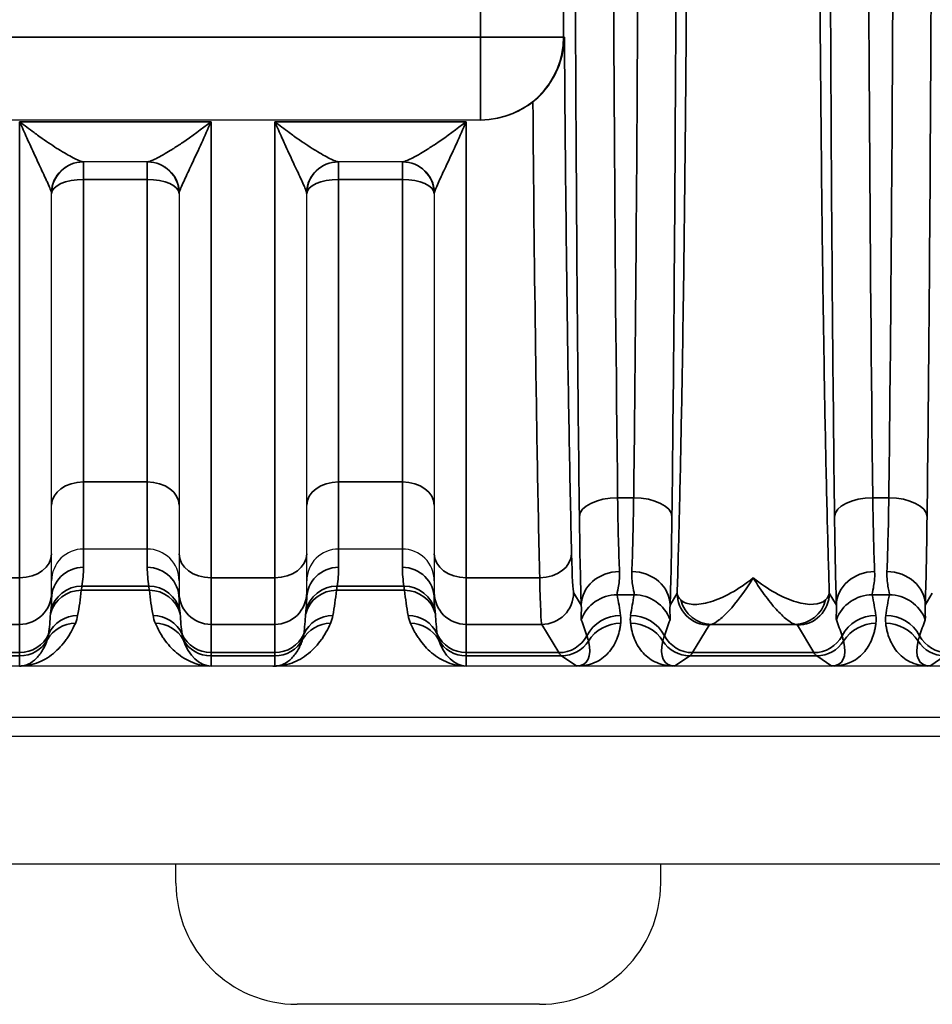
# Model space of a CAD drawing. Header units: millimetres. Extents: x 399 to 6233, y -1870 to 1602.
# Tile 679 of 711: x 6010 to 6024, y 309 to 324. Entities that reach past the tile are written whole.
import ezdxf

# ---------------------------------------------------------------- set-up
doc = ezdxf.new("R2010")
doc.units = ezdxf.units.MM
doc.layers.add('可見 (ISO)', color=7, linetype='Continuous', lineweight=25)
doc.layers.add('窄部可見 (ISO)', color=7, linetype='Continuous', lineweight=35)

msp = doc.modelspace()

# ---------------------------------------------------------------- linework, layer by layer
at = {"layer": '可見 (ISO)'}
for p, q in [((6016.875, 322.709), (6005.421, 322.709)), ((6016.887, 322.709), (6016.875, 322.709)), ((6011.654, 322.053), (6010.642, 322.053)), ((6015.654, 322.053), (6014.642, 322.053)), ((6010.148, 315.914), (6010.148, 321.553)), ((6012.148, 321.553), (6012.148, 315.914)), ((6014.148, 315.914), (6014.148, 321.553)), ((6016.148, 321.553), (6016.148, 315.914)), ((6011.648, 315.987), (6010.648, 315.987)), ((6015.648, 315.987), (6014.648, 315.987)), ((6010.148, 315.306), (6010.148, 315.914)), ((6012.148, 315.914), (6012.148, 315.306)), ((6014.148, 315.306), (6014.148, 315.914)), ((6016.148, 315.914), (6016.148, 315.306)), ((6010.148, 315.306), (6010.148, 315.204)), ((6012.148, 315.204), (6012.148, 315.306)), ((6014.148, 315.306), (6014.148, 315.204)), ((6016.148, 315.204), (6016.148, 315.306)), ((6087.648, 314.153), (5983.148, 314.153)), ((5983.148, 313.353), (6087.648, 313.353)), ((5978.898, 313.053), (6091.898, 313.053)), ((5963.898, 311.053), (6058.898, 311.053)), ((6012.098, 310.753), (6012.098, 311.053)), ((6019.698, 310.753), (6019.698, 311.053)), ((6017.798, 308.853), (6013.998, 308.853))]:
    msp.add_line(p, q, dxfattribs=at)
for centre, radius, start, end in [((6010.648, 321.553), 0.5, 90, 180), ((6011.648, 321.553), 0.5, 0, 90), ((6014.648, 321.553), 0.5, 90, 180), ((6015.648, 321.553), 0.5, 0, 90), ((6014.733, 319.053), 3, 104.5681, 104.5686), ((6014.733, 319.053), 3, 60.9639, 60.9657), ((6013.998, 310.753), 1.9, 180, 270), ((6017.798, 310.753), 1.9, 270, 0)]:
    msp.add_arc(centre, radius, start, end, dxfattribs=at)
msp.add_ellipse((6013.616, 314.154), major_axis=(-0.0441, 0), ratio=0.011497, start_param=1.582178, end_param=2.38876, dxfattribs=at)
for points, knots in [([(6017.695, 322.992), (6017.764, 323.047), (6017.829, 323.111), (6017.956, 323.265), (6018.014, 323.356), (6018.103, 323.542), (6018.135, 323.635), (6018.177, 323.82), (6018.187, 323.912), (6018.188, 324.005), (6018.188, 324.007), (6018.188, 324.009)], [0.0000025, 0.0000025, 0.0000025, 0.0000025, 0.0273791, 0.0273791, 0.0597, 0.0597, 0.089653, 0.089653, 0.1184213, 0.1184213, 0.1189519, 0.1189519, 0.1189519, 0.1189519]), ([(6017.695, 322.992), (6017.602, 322.918), (6017.495, 322.853), (6017.222, 322.741), (6017.05, 322.709), (6016.887, 322.709)], [-0.48595409, -0.48595409, -0.48595409, -0.48595409, -0.45043413, -0.45043413, -0.40161512, -0.40161512, -0.40161512, -0.40161512]), ([(6010.648, 315.987), (6010.516, 315.987), (6010.387, 315.933), (6010.295, 315.841), (6010.203, 315.749), (6010.148, 315.618), (6010.148, 315.488)], [0, 0, 0, 0, 0.0003907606, 0.0003907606, 0.0003907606, 0.0007815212, 0.0007815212, 0.0007815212, 0.0007815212]), ([(6012.148, 315.488), (6012.148, 315.619), (6012.094, 315.749), (6012.002, 315.841), (6011.91, 315.933), (6011.78, 315.987), (6011.648, 315.987)], [-0.0000151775, -0.0000151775, -0.0000151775, -0.0000151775, 0.0003793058, 0.0003793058, 0.0003793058, 0.0007737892, 0.0007737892, 0.0007737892, 0.0007737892]), ([(6014.648, 315.987), (6014.516, 315.987), (6014.387, 315.933), (6014.295, 315.841), (6014.203, 315.749), (6014.148, 315.618), (6014.148, 315.488)], [0, 0, 0, 0, 0.0003907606, 0.0003907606, 0.0003907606, 0.0007815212, 0.0007815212, 0.0007815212, 0.0007815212]), ([(6016.148, 315.488), (6016.148, 315.619), (6016.094, 315.749), (6016.002, 315.841), (6015.91, 315.933), (6015.78, 315.987), (6015.648, 315.987)], [-0.0000151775, -0.0000151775, -0.0000151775, -0.0000151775, 0.0003793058, 0.0003793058, 0.0003793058, 0.0007737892, 0.0007737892, 0.0007737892, 0.0007737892]), ([(6012.648, 314.153), (6012.645, 314.153), (6012.641, 314.153), (6012.636, 314.153), (6012.63, 314.153), (6012.623, 314.153), (6012.617, 314.153)], [-0.00000448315, -0.00000448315, -0.00000448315, -0.00000448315, 0.00000994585, 0.00000994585, 0.00000994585, 0.00003010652, 0.00003010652, 0.00003010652, 0.00003010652]), ([(6016.648, 314.153), (6016.645, 314.153), (6016.641, 314.153), (6016.636, 314.153), (6016.63, 314.153), (6016.623, 314.153), (6016.617, 314.153)], [-0.00000448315, -0.00000448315, -0.00000448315, -0.00000448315, 0.00000994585, 0.00000994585, 0.00000994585, 0.00003010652, 0.00003010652, 0.00003010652, 0.00003010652]), ([(6018.417, 314.153), (6018.41, 314.153), (6018.403, 314.153), (6018.397, 314.153), (6018.391, 314.153), (6018.386, 314.153), (6018.381, 314.153)], [0.00000000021, 0.00000000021, 0.00000000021, 0.00000000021, 0.00002113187, 0.00002113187, 0.00002113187, 0.0000394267, 0.0000394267, 0.0000394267, 0.0000394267]), ([(6019.915, 314.153), (6019.911, 314.153), (6019.906, 314.153), (6019.901, 314.153), (6019.894, 314.153), (6019.887, 314.153), (6019.879, 314.153)], [-0.00000491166, -0.00000491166, -0.00000491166, -0.00000491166, 0.00001268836, 0.00001268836, 0.00001268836, 0.00003478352, 0.00003478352, 0.00003478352, 0.00003478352]), ([(6022.417, 314.153), (6022.41, 314.153), (6022.403, 314.153), (6022.397, 314.153), (6022.391, 314.153), (6022.386, 314.153), (6022.381, 314.153)], [0.00000000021, 0.00000000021, 0.00000000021, 0.00000000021, 0.00002113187, 0.00002113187, 0.00002113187, 0.0000394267, 0.0000394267, 0.0000394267, 0.0000394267]), ([(6023.915, 314.153), (6023.911, 314.153), (6023.906, 314.153), (6023.901, 314.153), (6023.894, 314.153), (6023.887, 314.153), (6023.879, 314.153)], [-0.00000491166, -0.00000491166, -0.00000491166, -0.00000491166, 0.00001268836, 0.00001268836, 0.00001268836, 0.00003478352, 0.00003478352, 0.00003478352, 0.00003478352])]:
    msp.add_open_spline(points, degree=3, knots=knots, dxfattribs=at)
at = {"layer": '窄部可見 (ISO)'}
for p, q in [((6016.875, 324.009), (6016.875, 335.097)), ((6018.175, 335.097), (6018.175, 324.009)), ((6005.421, 324.009), (6016.875, 324.009)), ((6016.875, 322.709), (6016.875, 324.009)), ((6018.175, 324.009), (6016.875, 324.009)), ((6018.175, 324.009), (6018.188, 324.009)), ((6009.648, 322.682), (6009.648, 315.535)), ((6009.648, 322.682), (6012.648, 322.682)), ((6012.648, 315.535), (6012.648, 322.682)), ((6013.648, 322.682), (6013.648, 315.535)), ((6013.648, 322.682), (6016.648, 322.682)), ((6016.648, 315.535), (6016.648, 322.682)), ((6010.648, 321.777), (6010.648, 322.053)), ((6011.648, 321.777), (6011.648, 322.053)), ((6014.648, 322.053), (6014.648, 321.777)), ((6015.648, 322.053), (6015.648, 321.777)), ((6011.648, 321.777), (6010.648, 321.777)), ((6010.648, 317.038), (6010.648, 321.777)), ((6011.648, 321.777), (6011.648, 317.038)), ((6015.648, 321.777), (6014.648, 321.777)), ((6014.648, 317.038), (6014.648, 321.777)), ((6015.648, 321.777), (6015.648, 317.038)), ((6011.648, 317.038), (6010.648, 317.038)), ((6010.648, 315.987), (6010.648, 317.038)), ((6011.648, 317.038), (6011.648, 315.987)), ((6015.648, 317.038), (6014.648, 317.038)), ((6014.648, 315.987), (6014.648, 317.038)), ((6015.648, 317.038), (6015.648, 315.987)), ((6019.023, 316.791), (6019.274, 316.791)), ((6023.023, 316.791), (6023.274, 316.791)), ((6010.648, 315.987), (6010.648, 315.7)), ((6011.648, 315.7), (6011.648, 315.987)), ((6014.648, 315.987), (6014.648, 315.7)), ((6015.648, 315.7), (6015.648, 315.987)), ((6008.648, 315.535), (6009.648, 315.535)), ((6009.648, 315.535), (6009.648, 314.806)), ((6012.648, 315.535), (6013.648, 315.535)), ((6012.648, 314.806), (6012.648, 315.535)), ((6013.648, 315.535), (6013.648, 314.806)), ((6016.648, 315.535), (6017.801, 315.535)), ((6016.648, 314.806), (6016.648, 315.535)), ((6010.625, 315.405), (6011.672, 315.405)), ((6014.625, 315.405), (6015.672, 315.405)), ((6011.682, 315.341), (6010.615, 315.341)), ((6015.682, 315.341), (6014.615, 315.341)), ((6018.333, 315.306), (6018.452, 315.108)), ((6019.282, 315.269), (6019.014, 315.269)), ((6019.845, 315.108), (6019.956, 315.293)), ((6022.341, 315.293), (6022.452, 315.108)), ((6023.282, 315.269), (6023.014, 315.269)), ((6023.845, 315.108), (6023.956, 315.293)), ((6009.648, 314.806), (6008.648, 314.806)), ((6009.648, 314.363), (6009.648, 314.806)), ((6013.648, 314.806), (6012.648, 314.806)), ((6012.648, 314.806), (6012.648, 314.363)), ((6013.648, 314.363), (6013.648, 314.806)), ((6017.833, 314.806), (6016.648, 314.806)), ((6016.648, 314.806), (6016.648, 314.363)), ((6018.099, 314.363), (6017.833, 314.806)), ((6020.456, 314.794), (6020.198, 314.363)), ((6021.805, 314.806), (6020.492, 314.806)), ((6022.099, 314.363), (6021.841, 314.794)), ((6008.648, 314.363), (6009.648, 314.363)), ((6009.648, 314.312), (6008.648, 314.312)), ((6009.648, 314.363), (6009.648, 314.312)), ((6009.648, 314.153), (6009.648, 314.312)), ((6012.648, 314.363), (6013.648, 314.363)), ((6012.648, 314.312), (6012.648, 314.363)), ((6013.648, 314.312), (6012.648, 314.312)), ((6012.648, 314.312), (6012.648, 314.153)), ((6013.648, 314.363), (6013.648, 314.312)), ((6013.648, 314.153), (6013.648, 314.312)), ((6016.648, 314.363), (6018.099, 314.363)), ((6016.648, 314.312), (6016.648, 314.363)), ((6018.143, 314.312), (6016.648, 314.312)), ((6016.648, 314.312), (6016.648, 314.153)), ((6018.381, 314.153), (6018.143, 314.312)), ((6020.154, 314.312), (6019.915, 314.153)), ((6022.143, 314.312), (6020.154, 314.312)), ((6020.198, 314.363), (6022.099, 314.363)), ((6022.381, 314.153), (6022.143, 314.312)), ((6024.154, 314.312), (6023.915, 314.153))]:
    msp.add_line(p, q, dxfattribs=at)
for centre, major_axis, ratio, start_param, end_param in [((6019.508, 329.553), (0, -26), 0.02143, 4.712389, 5.225461), ((6023.508, 329.553), (0, -26), 0.02143, 4.712389, 5.225461), ((6016.875, 324.009), (0, -1.3), 0.999781, 0, 1.570796), ((6010.642, 321.553), (0, 0.5), 0.995128, 0, 1.522394), ((6011.654, 321.553), (0, 0.5), 0.995128, 4.760791, 6.283185), ((6014.642, 321.553), (0, 0.5), 0.995128, 0, 1.522394), ((6015.654, 321.553), (0, 0.5), 0.995128, 4.760791, 6.283185), ((6010.648, 321.553), (-0.5, 0), 0.448818, 4.712389, 6.283185), ((6011.648, 321.553), (0.5, 0), 0.448818, 0, 1.570796), ((6014.648, 321.553), (-0.5, 0), 0.448818, 4.712389, 6.283185), ((6015.648, 321.553), (0.5, 0), 0.448818, 0, 1.570796), ((6010.648, 316.676), (-0.5, 0), 0.722416, 4.712389, 6.283185), ((6011.648, 316.676), (0.5, 0), 0.722416, 0, 1.570796), ((6014.648, 316.676), (-0.5, 0), 0.722416, 4.712389, 6.283185), ((6015.648, 316.676), (0.5, 0), 0.722416, 0, 1.570796), ((6019.023, 316.496), (-0.6, -0.007), 0.49083, 4.706597, 6.259146), ((6019.078, 317.865), (0.007, -2.58), 0.02502, 5.141663, 5.756891), ((6019.218, 317.865), (-0.007, -2.58), 0.02502, 0.526295, 1.141522), ((6019.274, 316.496), (0.6, -0.007), 0.49083, 0.024039, 1.576589), ((6023.023, 316.496), (-0.6, -0.007), 0.49083, 4.706597, 6.259146), ((6023.078, 317.865), (0.007, -2.58), 0.02502, 5.141663, 5.756891), ((6023.218, 317.865), (-0.007, -2.58), 0.02502, 0.526295, 1.141522), ((6023.274, 316.496), (0.6, -0.007), 0.49083, 0.024039, 1.576589), ((6018.479, 317.785), (-0.007, 3.096), 0.02085, 2.000085, 2.615317), ((6019.818, 317.785), (0.007, 3.096), 0.02085, 3.667868, 4.283101), ((6022.479, 317.785), (-0.007, 3.096), 0.02085, 2.000085, 2.615317), ((6023.818, 317.785), (0.007, 3.096), 0.02085, 3.667868, 4.283101), ((6009.648, 315.914), (0.5, 0), 0.756436, 4.712389, 6.283185), ((6012.648, 315.914), (-0.5, 0), 0.756436, 0, 1.570796), ((6013.648, 315.914), (0.5, 0), 0.756436, 4.712389, 6.283185), ((6016.648, 315.914), (-0.5, 0), 0.756436, 0, 1.570796), ((6017.801, 315.914), (0.5, 0.012), 0.756341, 4.694068, 6.251166), ((6018.332, 317.415), (0.003, -2.11), 0.022449, 5.503973, 6.245732), ((6010.648, 315.204), (-0.5, 0), 0.991894, 4.712389, 6.283185), ((6010.143, 315.625), (-0.052, -0.974), 0.515671, 1.369912, 1.674524), ((6012.154, 315.625), (0.052, -0.974), 0.515671, 4.608661, 4.913273), ((6011.648, 315.204), (0.5, 0), 0.991894, 0, 1.570796), ((6014.648, 315.204), (-0.5, 0), 0.991894, 4.712389, 6.283185), ((6014.143, 315.625), (-0.052, -0.974), 0.515671, 1.369912, 1.674524), ((6016.154, 315.625), (0.052, -0.974), 0.515671, 4.608661, 4.913273), ((6015.648, 315.204), (0.5, 0), 0.991894, 0, 1.570796), ((6017.832, 317.337), (-0.003, 2.532), 0.018707, 2.362393, 3.10415), ((6019.052, 315.108), (-0.6, -0.023), 0.876399, 4.678969, 6.239685), ((6019.245, 315.108), (0.6, -0.023), 0.876399, 0.0435, 1.604216), ((6023.052, 315.108), (-0.6, -0.023), 0.876399, 4.678969, 6.239685), ((6023.245, 315.108), (0.6, -0.023), 0.876399, 0.0435, 1.604216), ((6010.625, 314.909), (-0.494, 0.079), 0.99169, 4.869348, 6.224987), ((6011.672, 314.909), (0.494, 0.079), 0.99169, 0.058198, 1.413837), ((6014.625, 314.909), (-0.494, 0.079), 0.99169, 4.869348, 6.224987), ((6015.672, 314.909), (0.494, 0.079), 0.99169, 0.058198, 1.413837), ((6009.648, 315.306), (0.5, 0), 0.999391, 4.712389, 6.283185), ((6010.615, 314.842), (-0.497, 0.054), 0.998252, 4.819575, 6.131234), ((6009.648, 315.204), (0, 0.876), 0.570857, 4.496293, 4.712389), ((6010.096, 315.575), (-0.126, -1.734), 0.309252, 1.221866, 1.457857), ((6012.2, 315.575), (0.126, -1.734), 0.309252, 4.825328, 5.06132), ((6011.682, 314.842), (0.497, 0.054), 0.998252, 0.151951, 1.463611), ((6012.648, 315.306), (-0.5, 0), 0.999391, 0, 1.570796), ((6012.648, 315.204), (0, 0.876), 0.570857, 1.570796, 1.786892), ((6013.648, 315.306), (0.5, 0), 0.999391, 4.712389, 6.283185), ((6014.615, 314.842), (-0.497, 0.054), 0.998252, 4.819575, 6.131234), ((6013.648, 315.204), (0, 0.876), 0.570857, 4.496293, 4.712389), ((6014.096, 315.575), (-0.126, -1.734), 0.309252, 1.221866, 1.457857), ((6016.2, 315.575), (0.126, -1.734), 0.309252, 4.825328, 5.06132), ((6015.682, 314.842), (0.497, 0.054), 0.998252, 0.151951, 1.463611), ((6016.648, 315.306), (-0.5, 0), 0.999391, 0, 1.570796), ((6016.648, 315.204), (0, 0.876), 0.570857, 1.570796, 1.786892), ((6017.833, 315.306), (-0.429, -0.257), 0.999172, 1.030857, 2.600922), ((6019.014, 314.67), (-0.588, -0.12), 0.998201, 4.511525, 5.723718), ((6018.293, 315.702), (0.587, -1.898), 0.297416, 1.071506, 1.249581), ((6020.003, 315.702), (-0.587, -1.898), 0.297416, 5.033605, 5.211679), ((6019.282, 314.67), (0.588, -0.12), 0.998201, 0.559467, 1.77166), ((6021.336, 315.308), (-1.005, 0.004), 0.337804, 2.79924, 3.112734), ((6023.014, 314.67), (0.588, 0.12), 0.998201, 1.369933, 2.582126), ((6022.293, 315.702), (0.587, -1.898), 0.297416, 1.071506, 1.249581), ((6024.003, 315.702), (-0.587, -1.898), 0.297416, 5.033605, 5.211679), ((6023.282, 314.67), (0.588, -0.12), 0.998201, 0.559467, 1.77166), ((6020.492, 315.306), (0.093, -0.491), 0.982993, 4.763177, 6.091983), ((6021.805, 315.306), (-0.093, -0.491), 0.982993, 0.191203, 1.520008), ((6009.648, 315.472), (0, 1.961), 0.255034, 4.282281, 4.453176), ((6010.557, 314.446), (-0.492, 0.092), 0.998212, 4.896417, 6.037237), ((6011.739, 314.446), (0.492, 0.092), 0.998212, 0.245949, 1.386768), ((6012.648, 315.472), (0, 1.961), 0.255034, 1.830009, 2.000904), ((6013.648, 315.472), (0, 1.961), 0.255034, 4.282281, 4.453176), ((6014.557, 314.446), (-0.492, 0.092), 0.998212, 4.896417, 6.037237), ((6015.739, 314.446), (0.492, 0.092), 0.998212, 0.245949, 1.386768), ((6016.648, 315.472), (0, 1.961), 0.255034, 1.830009, 2.000904), ((6019.07, 314.348), (-0.594, -0.083), 0.998238, 4.573579, 5.655239), ((6019.227, 314.348), (0.594, -0.083), 0.998238, 0.627947, 1.709607), ((6023.07, 314.348), (0.594, 0.083), 0.998238, 1.431986, 2.513646), ((6023.227, 314.348), (0.594, -0.083), 0.998238, 0.627947, 1.709607), ((6010.521, 314.323), (-0.46, 0.197), 0.997957, 5.115617, 6.17612), ((6011.776, 314.323), (0.46, 0.197), 0.997957, 0.107065, 1.167568), ((6014.521, 314.323), (-0.46, 0.197), 0.997957, 5.115617, 6.17612), ((6015.776, 314.323), (0.46, 0.197), 0.997957, 0.107065, 1.167568), ((6017.646, 315.618), (-1.006, 2.097), 0.194686, 4.130256, 4.260833), ((6019.072, 314.224), (-0.595, 0.075), 0.998245, 4.838078, 5.844438), ((6019.225, 314.224), (0.595, 0.075), 0.998245, 0.438747, 1.445107), ((6020.651, 315.618), (1.006, 2.097), 0.194686, 2.022352, 2.15293), ((6021.646, 315.618), (-1.006, 2.097), 0.194686, 4.130256, 4.260833), ((6023.072, 314.224), (0.595, -0.075), 0.998245, 1.696485, 2.702846), ((6023.225, 314.224), (0.595, 0.075), 0.998245, 0.438747, 1.445107), ((6024.651, 315.618), (1.006, 2.097), 0.194686, 2.022352, 2.15293), ((6009.648, 314.863), (-0.5, 0), 0.999391, 1.570796, 2.711485), ((6012.648, 314.863), (-0.5, 0), 0.999391, 0.430108, 1.570796), ((6013.648, 314.863), (-0.5, 0), 0.999391, 1.570796, 2.711485), ((6016.648, 314.863), (-0.5, 0), 0.999391, 0.430108, 1.570796), ((6018.099, 314.863), (-0.429, -0.257), 0.999172, 1.030857, 2.112865), ((6020.198, 314.863), (-0.429, 0.257), 0.999172, 1.028727, 2.110736), ((6022.099, 314.863), (-0.429, -0.257), 0.999172, 1.030857, 2.112865), ((6024.198, 314.863), (-0.429, 0.257), 0.999172, 1.028727, 2.110736), ((6009.648, 314.812), (-0.5, 0), 0.999903, 1.570796, 2.630736), ((6012.648, 314.812), (-0.5, 0), 0.999903, 0.510856, 1.570796), ((6012.648, 314.964), (0, 0.811), 0.616376, 2.081653, 3.141593), ((6013.648, 314.812), (-0.5, 0), 0.999903, 1.570796, 2.630736), ((6016.648, 314.812), (-0.5, 0), 0.999903, 0.510856, 1.570796), ((6016.648, 314.964), (0, 0.811), 0.616376, 2.081653, 3.141593), ((6018.143, 314.812), (-0.277, -0.416), 0.999683, 0.588111, 1.594775), ((6017.868, 314.996), (-0.641, 0.802), 0.399262, 2.832426, 3.839089), ((6020.429, 314.996), (0.641, 0.802), 0.399262, 2.444096, 3.45076), ((6020.154, 314.812), (-0.277, 0.416), 0.999683, 1.546818, 2.553481), ((6022.143, 314.812), (-0.277, -0.416), 0.999683, 0.588111, 1.594775), ((6021.868, 314.996), (-0.641, 0.802), 0.399262, 2.832426, 3.839089), ((6024.429, 314.996), (0.641, 0.802), 0.399262, 2.444096, 3.45076), ((6024.154, 314.812), (-0.277, 0.416), 0.999683, 1.546818, 2.553481), ((6018.172, 414.346), (0, -100.043), 0.020838, 6.248286, 6.269226), ((6020.125, 414.346), (0, -100.043), 0.020838, 0.01396, 0.034899), ((6022.172, 414.346), (0, -100.043), 0.020838, 6.248286, 6.269226)]:
    msp.add_ellipse(centre, major_axis=major_axis, ratio=ratio, start_param=start_param, end_param=end_param, dxfattribs=at)
for points, knots in [([(6019.956, 315.293), (6019.967, 315.64), (6019.977, 316.013), (6019.987, 316.402), (6019.988, 316.465), (6019.99, 316.53), (6019.992, 316.595), (6020.003, 317.059), (6020.013, 317.555), (6020.023, 318.074), (6020.033, 318.592), (6020.042, 319.136), (6020.05, 319.706), (6020.059, 320.276), (6020.067, 320.873), (6020.073, 321.489), (6020.076, 321.75), (6020.079, 322.014), (6020.082, 322.281), (6020.085, 322.645), (6020.089, 323.015), (6020.092, 323.39), (6020.097, 324.041), (6020.101, 324.712), (6020.105, 325.396), (6020.112, 326.766), (6020.116, 328.152), (6020.116, 329.553), (6020.116, 330.954), (6020.112, 332.34), (6020.105, 333.71), (6020.099, 334.79), (6020.091, 335.83), (6020.082, 336.825), (6020.079, 337.092), (6020.076, 337.356), (6020.073, 337.617), (6020.067, 338.233), (6020.059, 338.83), (6020.05, 339.4), (6020.042, 339.969), (6020.033, 340.513), (6020.023, 341.032), (6020.013, 341.551), (6020.003, 342.047), (6019.992, 342.511), (6019.99, 342.576), (6019.988, 342.641), (6019.987, 342.704), (6019.977, 343.093), (6019.967, 343.466), (6019.956, 343.813)], [0.0267397, 0.0267397, 0.0267397, 0.0267397, 0.0775919, 0.0775919, 0.0775919, 0.0858976, 0.0858976, 0.0858976, 0.1450554, 0.1450554, 0.1450554, 0.2042133, 0.2042133, 0.2042133, 0.2633711, 0.2633711, 0.2633711, 0.2884173, 0.2884173, 0.2884173, 0.322529, 0.322529, 0.322529, 0.3816868, 0.3816868, 0.3816868, 0.5, 0.5, 0.5, 0.6183182, 0.6183182, 0.6183182, 0.7115983, 0.7115983, 0.7115983, 0.7366339, 0.7366339, 0.7366339, 0.7957918, 0.7957918, 0.7957918, 0.8549496, 0.8549496, 0.8549496, 0.9141075, 0.9141075, 0.9141075, 0.9224155, 0.9224155, 0.9224155, 0.9732653, 0.9732653, 0.9732653, 0.9732653]), ([(6022.341, 343.813), (6022.33, 343.466), (6022.32, 343.093), (6022.31, 342.704), (6022.308, 342.641), (6022.307, 342.576), (6022.305, 342.511), (6022.294, 342.047), (6022.283, 341.551), (6022.273, 341.032), (6022.264, 340.514), (6022.255, 339.97), (6022.246, 339.4), (6022.238, 338.831), (6022.23, 338.233), (6022.223, 337.617), (6022.22, 337.356), (6022.218, 337.092), (6022.215, 336.825), (6022.211, 336.461), (6022.208, 336.091), (6022.205, 335.716), (6022.2, 335.065), (6022.195, 334.395), (6022.192, 333.71), (6022.185, 332.34), (6022.181, 330.954), (6022.181, 329.553), (6022.181, 328.152), (6022.185, 326.767), (6022.192, 325.396), (6022.197, 324.316), (6022.205, 323.276), (6022.215, 322.281), (6022.218, 322.014), (6022.22, 321.75), (6022.223, 321.489), (6022.23, 320.873), (6022.238, 320.276), (6022.246, 319.706), (6022.255, 319.137), (6022.264, 318.593), (6022.273, 318.074), (6022.283, 317.555), (6022.294, 317.059), (6022.305, 316.595), (6022.307, 316.53), (6022.308, 316.465), (6022.31, 316.402), (6022.32, 316.013), (6022.33, 315.64), (6022.341, 315.293)], [0.0267397, 0.0267397, 0.0267397, 0.0267397, 0.0775919, 0.0775919, 0.0775919, 0.0858976, 0.0858976, 0.0858976, 0.1450554, 0.1450554, 0.1450554, 0.2042133, 0.2042133, 0.2042133, 0.2633711, 0.2633711, 0.2633711, 0.2884173, 0.2884173, 0.2884173, 0.322529, 0.322529, 0.322529, 0.3816868, 0.3816868, 0.3816868, 0.5, 0.5, 0.5, 0.6183182, 0.6183182, 0.6183182, 0.7115983, 0.7115983, 0.7115983, 0.7366339, 0.7366339, 0.7366339, 0.7957918, 0.7957918, 0.7957918, 0.8549496, 0.8549496, 0.8549496, 0.9141075, 0.9141075, 0.9141075, 0.9224155, 0.9224155, 0.9224155, 0.9732653, 0.9732653, 0.9732653, 0.9732653]), ([(6019.874, 342.61), (6019.897, 340.628), (6019.915, 338.502), (6019.927, 336.302), (6019.94, 334.102), (6019.946, 331.828), (6019.946, 329.553), (6019.946, 327.278), (6019.94, 325.004), (6019.927, 322.804), (6019.915, 320.604), (6019.897, 318.478), (6019.874, 316.496)], [2.628521, 2.628521, 2.628521, 2.628521, 2.885057, 2.885057, 2.885057, 3.141593, 3.141593, 3.141593, 3.398129, 3.398129, 3.398129, 3.654665, 3.654665, 3.654665, 3.654665]), ([(6023.874, 342.61), (6023.897, 340.628), (6023.915, 338.502), (6023.927, 336.302), (6023.94, 334.102), (6023.946, 331.828), (6023.946, 329.553), (6023.946, 327.278), (6023.94, 325.004), (6023.927, 322.804), (6023.915, 320.604), (6023.897, 318.478), (6023.874, 316.496)], [2.628521, 2.628521, 2.628521, 2.628521, 2.885057, 2.885057, 2.885057, 3.141593, 3.141593, 3.141593, 3.398129, 3.398129, 3.398129, 3.654665, 3.654665, 3.654665, 3.654665]), ([(6019.274, 316.791), (6019.297, 318.728), (6019.315, 320.805), (6019.34, 325.107), (6019.346, 327.33), (6019.346, 331.776), (6019.34, 334), (6019.315, 338.301), (6019.297, 340.378), (6019.274, 342.315)], [2.628521, 2.628521, 2.628521, 2.628521, 2.885057, 2.885057, 3.141593, 3.141593, 3.398129, 3.398129, 3.654665, 3.654665, 3.654665, 3.654665]), ([(6023.274, 316.791), (6023.297, 318.728), (6023.315, 320.805), (6023.34, 325.107), (6023.346, 327.33), (6023.346, 331.776), (6023.34, 334), (6023.315, 338.301), (6023.297, 340.378), (6023.274, 342.315)], [2.628521, 2.628521, 2.628521, 2.628521, 2.885057, 2.885057, 3.141593, 3.141593, 3.398129, 3.398129, 3.654665, 3.654665, 3.654665, 3.654665]), ([(6018.423, 316.496), (6018.399, 318.478), (6018.381, 320.604), (6018.369, 322.804), (6018.357, 325.004), (6018.351, 327.278), (6018.351, 329.553)], [5.7701132, 5.7701132, 5.7701132, 5.7701132, 6.0266493, 6.0266493, 6.0266493, 6.2831853, 6.2831853, 6.2831853, 6.2831853]), ([(6022.423, 316.496), (6022.399, 318.478), (6022.381, 320.604), (6022.369, 322.804), (6022.357, 325.004), (6022.351, 327.278), (6022.351, 329.553)], [5.7701132, 5.7701132, 5.7701132, 5.7701132, 6.0266493, 6.0266493, 6.0266493, 6.2831853, 6.2831853, 6.2831853, 6.2831853]), ([(6018.188, 324.009), (6018.199, 322.478), (6018.214, 320.986), (6018.233, 319.618), (6018.252, 318.234), (6018.275, 316.978), (6018.301, 315.914)], [0.3125516, 0.3125516, 0.3125516, 0.3125516, 0.583573, 0.583573, 0.583573, 0.8578464, 0.8578464, 0.8578464, 0.8578464]), ([(6017.801, 315.535), (6017.775, 316.632), (6017.752, 317.922), (6017.733, 319.342), (6017.717, 320.491), (6017.704, 321.724), (6017.695, 322.992)], [5.4253389, 5.4253389, 5.4253389, 5.4253389, 5.6994911, 5.6994911, 5.6994911, 5.9212639, 5.9212639, 5.9212639, 5.9212639]), ([(6010.145, 321.577), (6010.141, 321.595), (6010.132, 321.619), (6010.121, 321.646), (6010.108, 321.676), (6010.093, 321.709), (6010.077, 321.745), (6010.073, 321.753), (6010.069, 321.762), (6010.065, 321.771), (6010.032, 321.843), (6009.994, 321.923), (6009.954, 322.008), (6009.949, 322.019), (6009.944, 322.029), (6009.939, 322.04), (6009.916, 322.089), (6009.893, 322.139), (6009.869, 322.19), (6009.848, 322.235), (6009.827, 322.281), (6009.806, 322.328), (6009.791, 322.361), (6009.776, 322.395), (6009.76, 322.429), (6009.742, 322.47), (6009.723, 322.512), (6009.704, 322.554), (6009.686, 322.596), (6009.667, 322.639), (6009.648, 322.682)], [0, 0, 0, 0, 0.000170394, 0.000170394, 0.000170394, 0.00035746, 0.00035746, 0.00035746, 0.000401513, 0.000401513, 0.000401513, 0.000758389, 0.000758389, 0.000758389, 0.000803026, 0.000803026, 0.000803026, 0.001003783, 0.001003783, 0.001003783, 0.001179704, 0.001179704, 0.001179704, 0.001304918, 0.001304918, 0.001304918, 0.001455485, 0.001455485, 0.001455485, 0.001606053, 0.001606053, 0.001606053, 0.001606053]), ([(6009.648, 322.682), (6009.723, 322.623), (6009.798, 322.566), (6009.873, 322.512), (6009.898, 322.493), (6009.922, 322.476), (6009.947, 322.458), (6009.952, 322.454), (6009.958, 322.45), (6009.964, 322.446), (6010.056, 322.381), (6010.147, 322.32), (6010.233, 322.265), (6010.242, 322.259), (6010.251, 322.254), (6010.26, 322.248), (6010.341, 322.198), (6010.42, 322.152), (6010.487, 322.117), (6010.493, 322.114), (6010.499, 322.111), (6010.506, 322.108), (6010.539, 322.091), (6010.569, 322.077), (6010.593, 322.067), (6010.616, 322.058), (6010.634, 322.053), (6010.642, 322.053)], [-0.000006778, -0.000006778, -0.000006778, -0.000006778, 0.000287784, 0.000287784, 0.000287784, 0.000385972, 0.000385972, 0.000385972, 0.000408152, 0.000408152, 0.000408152, 0.000778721, 0.000778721, 0.000778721, 0.000816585, 0.000816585, 0.000816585, 0.001171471, 0.001171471, 0.001171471, 0.001205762, 0.001205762, 0.001205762, 0.001389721, 0.001389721, 0.001389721, 0.00156422, 0.00156422, 0.00156422, 0.00156422]), ([(6011.654, 322.053), (6011.663, 322.053), (6011.681, 322.058), (6011.704, 322.067), (6011.727, 322.077), (6011.758, 322.091), (6011.791, 322.108), (6011.797, 322.111), (6011.804, 322.114), (6011.81, 322.117), (6011.847, 322.137), (6011.887, 322.159), (6011.93, 322.184), (6011.964, 322.204), (6012, 322.226), (6012.037, 322.248), (6012.045, 322.254), (6012.054, 322.259), (6012.063, 322.265), (6012.109, 322.294), (6012.156, 322.324), (6012.204, 322.357), (6012.347, 322.453), (6012.498, 322.564), (6012.648, 322.682)], [0, 0, 0, 0, 0.000175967, 0.000175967, 0.000175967, 0.000359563, 0.000359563, 0.000359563, 0.000393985, 0.000393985, 0.000393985, 0.000590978, 0.000590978, 0.000590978, 0.000749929, 0.000749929, 0.000749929, 0.000787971, 0.000787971, 0.000787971, 0.000984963, 0.000984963, 0.000984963, 0.001575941, 0.001575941, 0.001575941, 0.001575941]), ([(6012.648, 322.682), (6012.549, 322.452), (6012.448, 322.234), (6012.357, 322.04), (6012.352, 322.029), (6012.347, 322.018), (6012.342, 322.008), (6012.303, 321.923), (6012.264, 321.842), (6012.231, 321.771), (6012.227, 321.762), (6012.224, 321.753), (6012.22, 321.745), (6012.203, 321.709), (6012.188, 321.675), (6012.176, 321.646), (6012.165, 321.619), (6012.156, 321.595), (6012.151, 321.577)], [-0.000007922, -0.000007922, -0.000007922, -0.000007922, 0.000792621, 0.000792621, 0.000792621, 0.000836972, 0.000836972, 0.000836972, 0.001192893, 0.001192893, 0.001192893, 0.001236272, 0.001236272, 0.001236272, 0.001422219, 0.001422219, 0.001422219, 0.001593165, 0.001593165, 0.001593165, 0.001593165]), ([(6014.145, 321.577), (6014.141, 321.595), (6014.132, 321.619), (6014.121, 321.646), (6014.108, 321.676), (6014.093, 321.709), (6014.077, 321.745), (6014.073, 321.753), (6014.069, 321.762), (6014.065, 321.771), (6014.032, 321.843), (6013.994, 321.923), (6013.954, 322.008), (6013.949, 322.019), (6013.944, 322.029), (6013.939, 322.04), (6013.916, 322.089), (6013.893, 322.139), (6013.869, 322.19), (6013.848, 322.235), (6013.827, 322.281), (6013.806, 322.328), (6013.791, 322.361), (6013.776, 322.395), (6013.76, 322.429), (6013.742, 322.47), (6013.723, 322.512), (6013.704, 322.554), (6013.686, 322.596), (6013.667, 322.639), (6013.648, 322.682)], [0, 0, 0, 0, 0.000170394, 0.000170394, 0.000170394, 0.00035746, 0.00035746, 0.00035746, 0.000401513, 0.000401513, 0.000401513, 0.000758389, 0.000758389, 0.000758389, 0.000803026, 0.000803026, 0.000803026, 0.001003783, 0.001003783, 0.001003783, 0.001179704, 0.001179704, 0.001179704, 0.001304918, 0.001304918, 0.001304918, 0.001455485, 0.001455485, 0.001455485, 0.001606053, 0.001606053, 0.001606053, 0.001606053]), ([(6013.648, 322.682), (6013.723, 322.623), (6013.798, 322.566), (6013.873, 322.512), (6013.898, 322.493), (6013.922, 322.476), (6013.947, 322.458), (6013.952, 322.454), (6013.958, 322.45), (6013.964, 322.446), (6014.056, 322.381), (6014.147, 322.32), (6014.233, 322.265), (6014.242, 322.259), (6014.251, 322.254), (6014.26, 322.248), (6014.341, 322.198), (6014.42, 322.152), (6014.487, 322.117), (6014.493, 322.114), (6014.499, 322.111), (6014.506, 322.108), (6014.539, 322.091), (6014.569, 322.077), (6014.593, 322.067), (6014.616, 322.058), (6014.634, 322.053), (6014.642, 322.053)], [-0.000006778, -0.000006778, -0.000006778, -0.000006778, 0.000287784, 0.000287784, 0.000287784, 0.000385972, 0.000385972, 0.000385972, 0.000408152, 0.000408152, 0.000408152, 0.000778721, 0.000778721, 0.000778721, 0.000816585, 0.000816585, 0.000816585, 0.001171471, 0.001171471, 0.001171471, 0.001205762, 0.001205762, 0.001205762, 0.001389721, 0.001389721, 0.001389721, 0.00156422, 0.00156422, 0.00156422, 0.00156422]), ([(6015.654, 322.053), (6015.663, 322.053), (6015.681, 322.058), (6015.704, 322.067), (6015.727, 322.077), (6015.758, 322.091), (6015.791, 322.108), (6015.797, 322.111), (6015.804, 322.114), (6015.81, 322.117), (6015.847, 322.137), (6015.887, 322.159), (6015.93, 322.184), (6015.964, 322.204), (6016, 322.226), (6016.037, 322.248), (6016.045, 322.254), (6016.054, 322.259), (6016.063, 322.265), (6016.109, 322.294), (6016.156, 322.324), (6016.204, 322.357), (6016.347, 322.453), (6016.498, 322.564), (6016.648, 322.682)], [0, 0, 0, 0, 0.000175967, 0.000175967, 0.000175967, 0.000359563, 0.000359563, 0.000359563, 0.000393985, 0.000393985, 0.000393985, 0.000590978, 0.000590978, 0.000590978, 0.000749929, 0.000749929, 0.000749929, 0.000787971, 0.000787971, 0.000787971, 0.000984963, 0.000984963, 0.000984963, 0.001575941, 0.001575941, 0.001575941, 0.001575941]), ([(6016.648, 322.682), (6016.549, 322.452), (6016.448, 322.234), (6016.357, 322.04), (6016.352, 322.029), (6016.347, 322.018), (6016.342, 322.008), (6016.303, 321.923), (6016.264, 321.842), (6016.231, 321.771), (6016.227, 321.762), (6016.224, 321.753), (6016.22, 321.745), (6016.203, 321.709), (6016.188, 321.675), (6016.176, 321.646), (6016.165, 321.619), (6016.156, 321.595), (6016.151, 321.577)], [-0.000007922, -0.000007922, -0.000007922, -0.000007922, 0.000792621, 0.000792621, 0.000792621, 0.000836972, 0.000836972, 0.000836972, 0.001192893, 0.001192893, 0.001192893, 0.001236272, 0.001236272, 0.001236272, 0.001422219, 0.001422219, 0.001422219, 0.001593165, 0.001593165, 0.001593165, 0.001593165]), ([(6019.052, 315.634), (6019.057, 315.526), (6019.043, 315.442), (6019.02, 315.32), (6019.011, 315.282), (6019.014, 315.269)], [0, 0, 0, 0, 0.000661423, 0.000661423, 0.001322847, 0.001322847, 0.001322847, 0.001322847]), ([(6019.282, 315.269), (6019.286, 315.282), (6019.276, 315.319), (6019.254, 315.441), (6019.24, 315.526), (6019.245, 315.634)], [0, 0, 0, 0, 0.000661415, 0.000661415, 0.001322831, 0.001322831, 0.001322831, 0.001322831]), ([(6020.014, 315.189), (6020.058, 315.148), (6020.124, 315.125), (6020.203, 315.12), (6020.281, 315.115), (6020.375, 315.128), (6020.476, 315.158), (6020.678, 315.218), (6020.913, 315.347), (6021.148, 315.535)], [0, 0, 0, 0, 0.000558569, 0.000558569, 0.000558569, 0.001117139, 0.001117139, 0.001117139, 0.002234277, 0.002234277, 0.002234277, 0.002234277]), ([(6021.148, 315.535), (6021.015, 315.317), (6020.883, 315.144), (6020.708, 314.956), (6020.653, 314.906), (6020.559, 314.834), (6020.519, 314.813), (6020.492, 314.806)], [-0.000011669, -0.000011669, -0.000011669, -0.000011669, 0.001066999, 0.001066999, 0.001606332, 0.001606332, 0.002145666, 0.002145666, 0.002145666, 0.002145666]), ([(6021.148, 315.535), (6021.384, 315.347), (6021.616, 315.219), (6021.82, 315.158), (6022.023, 315.098), (6022.194, 315.107), (6022.282, 315.189)], [-0.00001122, -0.00001122, -0.00001122, -0.00001122, 0.001104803, 0.001104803, 0.001104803, 0.002220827, 0.002220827, 0.002220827, 0.002220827]), ([(6021.805, 314.806), (6021.778, 314.813), (6021.738, 314.834), (6021.691, 314.87), (6021.644, 314.906), (6021.589, 314.956), (6021.53, 315.019), (6021.472, 315.081), (6021.41, 315.155), (6021.346, 315.241), (6021.281, 315.327), (6021.214, 315.427), (6021.148, 315.535)], [0, 0, 0, 0, 0.000534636, 0.000534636, 0.000534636, 0.001069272, 0.001069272, 0.001069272, 0.001603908, 0.001603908, 0.001603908, 0.002138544, 0.002138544, 0.002138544, 0.002138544]), ([(6023.052, 315.634), (6023.057, 315.526), (6023.043, 315.442), (6023.02, 315.32), (6023.011, 315.282), (6023.014, 315.269)], [0, 0, 0, 0, 0.000661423, 0.000661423, 0.001322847, 0.001322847, 0.001322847, 0.001322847]), ([(6023.282, 315.269), (6023.286, 315.282), (6023.276, 315.319), (6023.254, 315.441), (6023.24, 315.526), (6023.245, 315.634)], [0, 0, 0, 0, 0.000661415, 0.000661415, 0.001322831, 0.001322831, 0.001322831, 0.001322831]), ([(6010.625, 315.405), (6010.622, 315.389), (6010.62, 315.376), (6010.618, 315.365), (6010.617, 315.355), (6010.616, 315.347), (6010.615, 315.341)], [0, 0, 0, 0, 0.0003655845, 0.0003655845, 0.0003655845, 0.0006862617, 0.0006862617, 0.0006862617, 0.0006862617]), ([(6011.682, 315.341), (6011.681, 315.347), (6011.68, 315.355), (6011.678, 315.365), (6011.676, 315.376), (6011.674, 315.389), (6011.672, 315.405)], [0, 0, 0, 0, 0.0003206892, 0.0003206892, 0.0003206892, 0.0006862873, 0.0006862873, 0.0006862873, 0.0006862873]), ([(6014.625, 315.405), (6014.622, 315.389), (6014.62, 315.376), (6014.618, 315.365), (6014.617, 315.355), (6014.616, 315.347), (6014.615, 315.341)], [0, 0, 0, 0, 0.0003655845, 0.0003655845, 0.0003655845, 0.0006862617, 0.0006862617, 0.0006862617, 0.0006862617]), ([(6015.682, 315.341), (6015.681, 315.347), (6015.68, 315.355), (6015.678, 315.365), (6015.676, 315.376), (6015.674, 315.389), (6015.672, 315.405)], [0, 0, 0, 0, 0.0003206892, 0.0003206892, 0.0003206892, 0.0006862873, 0.0006862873, 0.0006862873, 0.0006862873]), ([(6019.956, 315.293), (6019.956, 315.293), (6019.956, 315.29), (6019.957, 315.288), (6019.957, 315.285), (6019.957, 315.283), (6019.958, 315.281), (6019.959, 315.277), (6019.96, 315.272), (6019.961, 315.268), (6019.964, 315.259), (6019.968, 315.25), (6019.972, 315.242), (6019.979, 315.229), (6019.989, 315.216), (6020.001, 315.203), (6020.005, 315.198), (6020.01, 315.194), (6020.014, 315.189)], [-0.00000006, -0.00000006, -0.00000006, -0.00000006, 0.0000257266, 0.0000257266, 0.0000257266, 0.0000544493, 0.0000544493, 0.0000544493, 0.000111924, 0.000111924, 0.000111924, 0.0002271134, 0.0002271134, 0.0002271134, 0.0003995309, 0.0003995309, 0.0003995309, 0.0004594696, 0.0004594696, 0.0004594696, 0.0004594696]), ([(6020.456, 314.794), (6020.325, 314.794), (6020.195, 314.848), (6020.102, 314.94), (6020.01, 315.033), (6019.956, 315.163), (6019.956, 315.293)], [0, 0, 0, 0, 0.5, 0.5, 0.5, 1, 1, 1, 1]), ([(6022.341, 315.293), (6022.341, 315.163), (6022.287, 315.033), (6022.194, 314.94), (6022.102, 314.848), (6021.972, 314.794), (6021.841, 314.794)], [0, 0, 0, 0, 0.5, 0.5, 0.5, 1, 1, 1, 1]), ([(6018.453, 314.879), (6018.448, 314.891), (6018.449, 314.916), (6018.451, 314.953), (6018.451, 314.954), (6018.451, 314.955), (6018.451, 314.956), (6018.454, 314.993), (6018.457, 315.043), (6018.452, 315.108)], [0, 0, 0, 0, 0.000774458, 0.000774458, 0.000774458, 0.000793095, 0.000793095, 0.000793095, 0.001548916, 0.001548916, 0.001548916, 0.001548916]), ([(6019.845, 315.108), (6019.839, 315.043), (6019.843, 314.992), (6019.845, 314.955), (6019.845, 314.954), (6019.845, 314.954), (6019.845, 314.953), (6019.848, 314.915), (6019.848, 314.891), (6019.844, 314.879)], [0, 0, 0, 0, 0.000759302, 0.000759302, 0.000759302, 0.000774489, 0.000774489, 0.000774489, 0.001548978, 0.001548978, 0.001548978, 0.001548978]), ([(6022.453, 314.879), (6022.448, 314.891), (6022.449, 314.916), (6022.451, 314.953), (6022.451, 314.954), (6022.451, 314.955), (6022.451, 314.956), (6022.454, 314.993), (6022.457, 315.043), (6022.452, 315.108)], [0, 0, 0, 0, 0.000774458, 0.000774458, 0.000774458, 0.000793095, 0.000793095, 0.000793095, 0.001548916, 0.001548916, 0.001548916, 0.001548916]), ([(6023.845, 315.108), (6023.839, 315.043), (6023.843, 314.992), (6023.845, 314.955), (6023.845, 314.954), (6023.845, 314.954), (6023.845, 314.953), (6023.848, 314.915), (6023.848, 314.891), (6023.844, 314.879)], [0, 0, 0, 0, 0.000759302, 0.000759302, 0.000759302, 0.000774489, 0.000774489, 0.000774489, 0.001548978, 0.001548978, 0.001548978, 0.001548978]), ([(6010.132, 314.97), (6010.132, 314.975), (6010.133, 314.981), (6010.133, 314.988), (6010.134, 314.996), (6010.135, 315.005), (6010.137, 315.016)], [0, 0, 0, 0, 0.0003365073, 0.0003365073, 0.0003365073, 0.0007195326, 0.0007195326, 0.0007195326, 0.0007195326]), ([(6012.16, 315.016), (6012.161, 315.005), (6012.162, 314.996), (6012.163, 314.988), (6012.164, 314.981), (6012.165, 314.975), (6012.165, 314.97)], [0, 0, 0, 0, 0.0003830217, 0.0003830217, 0.0003830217, 0.0007195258, 0.0007195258, 0.0007195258, 0.0007195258]), ([(6014.132, 314.97), (6014.132, 314.975), (6014.133, 314.981), (6014.133, 314.988), (6014.134, 314.996), (6014.135, 315.005), (6014.137, 315.016)], [0, 0, 0, 0, 0.0003365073, 0.0003365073, 0.0003365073, 0.0007195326, 0.0007195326, 0.0007195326, 0.0007195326]), ([(6016.16, 315.016), (6016.161, 315.005), (6016.162, 314.996), (6016.163, 314.988), (6016.164, 314.981), (6016.165, 314.975), (6016.165, 314.97)], [0, 0, 0, 0, 0.0003830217, 0.0003830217, 0.0003830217, 0.0007195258, 0.0007195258, 0.0007195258, 0.0007195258]), ([(6010.521, 314.822), (6010.5, 314.775), (6010.478, 314.729), (6010.454, 314.687), (6010.442, 314.666), (6010.43, 314.646), (6010.418, 314.626), (6010.405, 314.606), (6010.392, 314.587), (6010.378, 314.567), (6010.322, 314.489), (6010.254, 314.414), (6010.177, 314.351), (6010.097, 314.285), (6010.006, 314.233), (6009.914, 314.2), (6009.864, 314.182), (6009.814, 314.169), (6009.765, 314.161), (6009.736, 314.157), (6009.708, 314.154), (6009.68, 314.153)], [2.081653, 2.081653, 2.081653, 2.081653, 2.212959, 2.212959, 2.212959, 2.277762, 2.277762, 2.277762, 2.34229, 2.34229, 2.34229, 2.601786, 2.601786, 2.601786, 2.87472, 2.87472, 2.87472, 3.022946, 3.022946, 3.022946, 3.109895, 3.109895, 3.109895, 3.109895]), ([(6012.617, 314.153), (6012.58, 314.155), (6012.543, 314.159), (6012.505, 314.166), (6012.457, 314.175), (6012.409, 314.189), (6012.361, 314.208), (6012.272, 314.243), (6012.185, 314.296), (6012.107, 314.361), (6012.033, 314.423), (6011.968, 314.497), (6011.914, 314.574), (6011.9, 314.593), (6011.887, 314.613), (6011.875, 314.632), (6011.863, 314.652), (6011.851, 314.671), (6011.84, 314.691), (6011.817, 314.732), (6011.796, 314.776), (6011.776, 314.822)], [0.031698, 0.031698, 0.031698, 0.031698, 0.145623, 0.145623, 0.145623, 0.288633, 0.288633, 0.288633, 0.554131, 0.554131, 0.554131, 0.807131, 0.807131, 0.807131, 0.869915, 0.869915, 0.869915, 0.932859, 0.932859, 0.932859, 1.05994, 1.05994, 1.05994, 1.05994]), ([(6014.521, 314.822), (6014.5, 314.775), (6014.478, 314.729), (6014.454, 314.687), (6014.442, 314.666), (6014.43, 314.646), (6014.418, 314.626), (6014.405, 314.606), (6014.392, 314.587), (6014.378, 314.567), (6014.322, 314.489), (6014.254, 314.414), (6014.177, 314.351), (6014.097, 314.285), (6014.006, 314.233), (6013.914, 314.2), (6013.864, 314.182), (6013.814, 314.169), (6013.765, 314.161), (6013.736, 314.157), (6013.708, 314.154), (6013.68, 314.153)], [2.081653, 2.081653, 2.081653, 2.081653, 2.212959, 2.212959, 2.212959, 2.277762, 2.277762, 2.277762, 2.34229, 2.34229, 2.34229, 2.601786, 2.601786, 2.601786, 2.87472, 2.87472, 2.87472, 3.022946, 3.022946, 3.022946, 3.109895, 3.109895, 3.109895, 3.109895]), ([(6016.617, 314.153), (6016.58, 314.155), (6016.543, 314.159), (6016.505, 314.166), (6016.457, 314.175), (6016.409, 314.189), (6016.361, 314.208), (6016.272, 314.243), (6016.185, 314.296), (6016.107, 314.361), (6016.033, 314.423), (6015.968, 314.497), (6015.914, 314.574), (6015.9, 314.593), (6015.887, 314.613), (6015.875, 314.632), (6015.863, 314.652), (6015.851, 314.671), (6015.84, 314.691), (6015.817, 314.732), (6015.796, 314.776), (6015.776, 314.822)], [0.031698, 0.031698, 0.031698, 0.031698, 0.145623, 0.145623, 0.145623, 0.288633, 0.288633, 0.288633, 0.554131, 0.554131, 0.554131, 0.807131, 0.807131, 0.807131, 0.869915, 0.869915, 0.869915, 0.932859, 0.932859, 0.932859, 1.05994, 1.05994, 1.05994, 1.05994]), ([(6019.072, 314.823), (6019.069, 314.8), (6019.066, 314.778), (6019.062, 314.757), (6019.058, 314.735), (6019.053, 314.715), (6019.048, 314.695), (6019.038, 314.654), (6019.025, 314.614), (6019.009, 314.575), (6018.976, 314.495), (6018.932, 314.421), (6018.875, 314.359), (6018.816, 314.294), (6018.743, 314.241), (6018.661, 314.207), (6018.618, 314.188), (6018.572, 314.175), (6018.526, 314.166), (6018.49, 314.159), (6018.454, 314.155), (6018.417, 314.153)], [2.1358688, 2.1358688, 2.1358688, 2.1358688, 2.1945542, 2.1945542, 2.1945542, 2.25329, 2.25329, 2.25329, 2.3713058, 2.3713058, 2.3713058, 2.612508, 2.612508, 2.612508, 2.8678155, 2.8678155, 2.8678155, 3.004742, 3.004742, 3.004742, 3.1094244, 3.1094244, 3.1094244, 3.1094244]), ([(6019.879, 314.153), (6019.843, 314.155), (6019.807, 314.159), (6019.771, 314.166), (6019.724, 314.175), (6019.679, 314.188), (6019.635, 314.207), (6019.554, 314.241), (6019.481, 314.294), (6019.421, 314.359), (6019.365, 314.421), (6019.32, 314.495), (6019.288, 314.575), (6019.272, 314.614), (6019.259, 314.654), (6019.249, 314.695), (6019.244, 314.715), (6019.239, 314.735), (6019.235, 314.757), (6019.231, 314.778), (6019.228, 314.8), (6019.225, 314.823)], [0.0321682, 0.0321682, 0.0321682, 0.0321682, 0.1368507, 0.1368507, 0.1368507, 0.2737771, 0.2737771, 0.2737771, 0.5290847, 0.5290847, 0.5290847, 0.7702868, 0.7702868, 0.7702868, 0.8883026, 0.8883026, 0.8883026, 0.9470384, 0.9470384, 0.9470384, 1.0057239, 1.0057239, 1.0057239, 1.0057239]), ([(6023.072, 314.823), (6023.069, 314.8), (6023.066, 314.778), (6023.062, 314.757), (6023.058, 314.735), (6023.053, 314.715), (6023.048, 314.695), (6023.038, 314.654), (6023.025, 314.614), (6023.009, 314.575), (6022.976, 314.495), (6022.932, 314.421), (6022.875, 314.359), (6022.816, 314.294), (6022.743, 314.241), (6022.661, 314.207), (6022.618, 314.188), (6022.572, 314.175), (6022.526, 314.166), (6022.49, 314.159), (6022.454, 314.155), (6022.417, 314.153)], [5.2774615, 5.2774615, 5.2774615, 5.2774615, 5.3361469, 5.3361469, 5.3361469, 5.3948827, 5.3948827, 5.3948827, 5.5128985, 5.5128985, 5.5128985, 5.7541006, 5.7541006, 5.7541006, 6.0094082, 6.0094082, 6.0094082, 6.1463346, 6.1463346, 6.1463346, 6.2510171, 6.2510171, 6.2510171, 6.2510171]), ([(6023.879, 314.153), (6023.843, 314.155), (6023.807, 314.159), (6023.771, 314.166), (6023.724, 314.175), (6023.679, 314.188), (6023.635, 314.207), (6023.554, 314.241), (6023.481, 314.294), (6023.421, 314.359), (6023.365, 314.421), (6023.32, 314.495), (6023.288, 314.575), (6023.272, 314.614), (6023.259, 314.654), (6023.249, 314.695), (6023.244, 314.715), (6023.239, 314.735), (6023.235, 314.757), (6023.231, 314.778), (6023.228, 314.8), (6023.225, 314.823)], [0.0321682, 0.0321682, 0.0321682, 0.0321682, 0.1368507, 0.1368507, 0.1368507, 0.2737771, 0.2737771, 0.2737771, 0.5290847, 0.5290847, 0.5290847, 0.7702868, 0.7702868, 0.7702868, 0.8883026, 0.8883026, 0.8883026, 0.9470384, 0.9470384, 0.9470384, 1.0057239, 1.0057239, 1.0057239, 1.0057239]), ([(6010.084, 314.568), (6010.089, 314.58), (6010.092, 314.593), (6010.095, 314.607), (6010.098, 314.622), (6010.101, 314.638), (6010.103, 314.655)], [0, 0, 0, 0, 0.001000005, 0.001000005, 0.001000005, 0.002089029, 0.002089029, 0.002089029, 0.002089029]), ([(6012.194, 314.655), (6012.196, 314.639), (6012.198, 314.624), (6012.201, 314.61), (6012.204, 314.595), (6012.208, 314.581), (6012.212, 314.568)], [0, 0, 0, 0, 0.001000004, 0.001000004, 0.001000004, 0.00208903, 0.00208903, 0.00208903, 0.00208903]), ([(6014.084, 314.568), (6014.089, 314.58), (6014.092, 314.593), (6014.095, 314.607), (6014.098, 314.622), (6014.101, 314.638), (6014.103, 314.655)], [0, 0, 0, 0, 0.001000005, 0.001000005, 0.001000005, 0.002089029, 0.002089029, 0.002089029, 0.002089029]), ([(6016.194, 314.655), (6016.196, 314.639), (6016.198, 314.624), (6016.201, 314.61), (6016.204, 314.595), (6016.208, 314.581), (6016.212, 314.568)], [0, 0, 0, 0, 0.001000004, 0.001000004, 0.001000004, 0.00208903, 0.00208903, 0.00208903, 0.00208903]), ([(6018.565, 314.545), (6018.562, 314.557), (6018.559, 314.569), (6018.555, 314.582), (6018.551, 314.597), (6018.546, 314.612), (6018.54, 314.629)], [0, 0, 0, 0, 0.001000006, 0.001000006, 0.001000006, 0.00208995, 0.00208995, 0.00208995, 0.00208995]), ([(6019.756, 314.629), (6019.751, 314.614), (6019.747, 314.599), (6019.743, 314.586), (6019.738, 314.571), (6019.734, 314.558), (6019.732, 314.545)], [0, 0, 0, 0, 0.001000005, 0.001000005, 0.001000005, 0.002089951, 0.002089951, 0.002089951, 0.002089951]), ([(6022.565, 314.545), (6022.562, 314.557), (6022.559, 314.569), (6022.555, 314.582), (6022.551, 314.597), (6022.546, 314.612), (6022.54, 314.629)], [0, 0, 0, 0, 0.001000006, 0.001000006, 0.001000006, 0.00208995, 0.00208995, 0.00208995, 0.00208995]), ([(6023.756, 314.629), (6023.751, 314.614), (6023.747, 314.599), (6023.743, 314.586), (6023.738, 314.571), (6023.734, 314.558), (6023.732, 314.545)], [0, 0, 0, 0, 0.001000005, 0.001000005, 0.001000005, 0.002089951, 0.002089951, 0.002089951, 0.002089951]), ([(6009.648, 314.153), (6009.667, 314.153), (6009.687, 314.155), (6009.707, 314.159), (6009.731, 314.163), (6009.756, 314.171), (6009.781, 314.182), (6009.828, 314.203), (6009.873, 314.236), (6009.913, 314.276), (6009.951, 314.315), (6009.985, 314.361), (6010.013, 314.41), (6010.02, 314.422), (6010.027, 314.434), (6010.033, 314.446), (6010.039, 314.459), (6010.045, 314.471), (6010.051, 314.484), (6010.063, 314.51), (6010.074, 314.538), (6010.084, 314.568)], [3.141593, 3.141593, 3.141593, 3.141593, 3.26031, 3.26031, 3.26031, 3.4074, 3.4074, 3.4074, 3.679936, 3.679936, 3.679936, 3.940053, 3.940053, 3.940053, 4.004794, 4.004794, 4.004794, 4.069815, 4.069815, 4.069815, 4.201533, 4.201533, 4.201533, 4.201533]), ([(6013.648, 314.153), (6013.667, 314.153), (6013.687, 314.155), (6013.707, 314.159), (6013.731, 314.163), (6013.756, 314.171), (6013.781, 314.182), (6013.828, 314.203), (6013.873, 314.236), (6013.913, 314.276), (6013.951, 314.315), (6013.985, 314.361), (6014.013, 314.41), (6014.02, 314.422), (6014.027, 314.434), (6014.033, 314.446), (6014.039, 314.459), (6014.045, 314.471), (6014.051, 314.484), (6014.063, 314.51), (6014.074, 314.538), (6014.084, 314.568)], [3.141593, 3.141593, 3.141593, 3.141593, 3.26031, 3.26031, 3.26031, 3.4074, 3.4074, 3.4074, 3.679936, 3.679936, 3.679936, 3.940053, 3.940053, 3.940053, 4.004794, 4.004794, 4.004794, 4.069815, 4.069815, 4.069815, 4.201533, 4.201533, 4.201533, 4.201533])]:
    msp.add_open_spline(points, degree=3, knots=knots, dxfattribs=at)
for points in [[(6010.148, 321.553), (6010.148, 321.561), (6010.147, 321.569), (6010.145, 321.577)], [(6012.151, 321.577), (6012.149, 321.569), (6012.148, 321.561), (6012.148, 321.553)], [(6014.148, 321.553), (6014.148, 321.561), (6014.147, 321.569), (6014.145, 321.577)], [(6016.151, 321.577), (6016.149, 321.569), (6016.148, 321.561), (6016.148, 321.553)], [(6010.557, 314.946), (6010.55, 314.905), (6010.538, 314.864), (6010.521, 314.822)], [(6011.776, 314.822), (6011.758, 314.864), (6011.747, 314.905), (6011.739, 314.946)], [(6014.557, 314.946), (6014.55, 314.905), (6014.538, 314.864), (6014.521, 314.822)], [(6015.776, 314.822), (6015.758, 314.864), (6015.747, 314.905), (6015.739, 314.946)], [(6019.07, 314.947), (6019.076, 314.906), (6019.077, 314.864), (6019.072, 314.823)], [(6019.225, 314.823), (6019.219, 314.864), (6019.221, 314.906), (6019.227, 314.947)], [(6023.07, 314.947), (6023.076, 314.906), (6023.077, 314.864), (6023.072, 314.823)], [(6023.225, 314.823), (6023.219, 314.864), (6023.221, 314.906), (6023.227, 314.947)], [(6020.492, 314.806), (6020.47, 314.802), (6020.458, 314.798), (6020.456, 314.794)], [(6021.841, 314.794), (6021.838, 314.798), (6021.827, 314.802), (6021.805, 314.806)]]:
    msp.add_open_spline(points, degree=3, dxfattribs=at)

doc.saveas('drawing.dxf')
